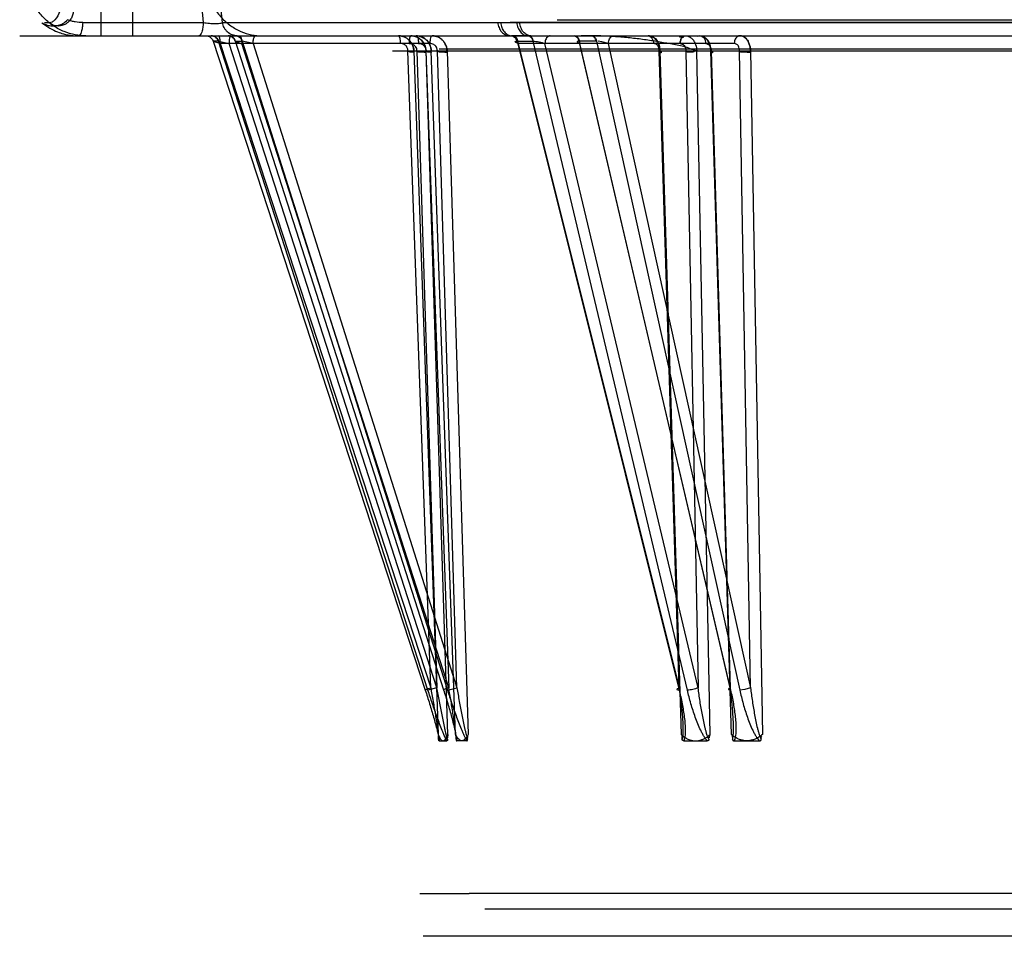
# Model space of a CAD drawing. Header units: millimetres. Extents: x 0 to 297, y 0 to 210.
# Tile 271 of 438: x 146.283 to 146.66, y 159.001 to 159.352. Entities that reach past the tile are written whole.
import ezdxf

# ---------------------------------------------------------------- set-up
doc = ezdxf.new("R2010")
doc.units = ezdxf.units.MM
doc.header["$LTSCALE"] = 16.335
doc.layers.add('INTFCLR_144815', color=7, linetype='CONTINUOUS')
doc.layers.add('INTFCLR_72935', color=7, linetype='CONTINUOUS')

msp = doc.modelspace()

# ---------------------------------------------------------------- linework, layer by layer
at = {"layer": 'INTFCLR_144815', "color": 9, "linetype": 'Continuous'}
for p, q in [((146.31375, 159.36977), (146.31376, 159.34598)), ((146.32609, 159.34598), (146.3261, 159.36977)), ((146.35172, 159.36398), (146.35305, 159.35104)), ((146.36043, 159.35104), (146.35909, 159.36398)), ((146.29406, 159.35097), (146.29218, 159.35098)), ((146.30687, 159.35104), (146.35305, 159.35104)), ((146.36043, 159.35104), (146.4669, 159.35104)), ((146.4669, 159.35104), (146.4731, 159.35104)), ((146.4731, 159.35104), (146.68332, 159.35104)), ((146.28273, 159.34598), (147.21082, 159.34598)), ((146.35955, 159.343), (146.35678, 159.34384)), ((146.35955, 159.343), (146.35678, 159.34384)), ((146.35684, 159.34393), (146.43805, 159.09539)), ((146.35886, 159.34393), (146.35684, 159.34393)), ((146.4391, 159.09539), (146.35886, 159.34393)), ((146.35888, 159.34393), (146.36291, 159.343)), ((146.35955, 159.343), (146.44015, 159.09631)), ((146.43983, 159.343), (146.35955, 159.343)), ((146.44255, 159.09631), (146.36291, 159.343)), ((146.4452, 159.09539), (146.36534, 159.34393)), ((146.36534, 159.34393), (146.36797, 159.34393)), ((146.44705, 159.09631), (146.36778, 159.343)), ((146.36797, 159.34393), (146.44656, 159.09539)), ((146.37215, 159.343), (146.36799, 159.34393)), ((146.37215, 159.343), (146.45016, 159.09631)), ((146.47117, 159.34598), (146.47108, 159.34598)), ((146.4773, 159.34598), (146.47117, 159.34598)), ((146.47316, 159.34393), (146.47321, 159.34393)), ((146.47321, 159.34393), (146.53528, 159.09539)), ((146.47321, 159.34393), (146.47933, 159.34393)), ((146.4737, 159.343), (146.53531, 159.09631)), ((146.55641, 159.343), (146.4737, 159.343)), ((146.4774, 159.34598), (146.4773, 159.34598)), ((146.47847, 159.34598), (146.4774, 159.34598)), ((146.53844, 159.09539), (146.47933, 159.34393)), ((146.47933, 159.34393), (146.47938, 159.34393)), ((146.54257, 159.09631), (146.4839, 159.343)), ((146.49703, 159.34393), (146.49698, 159.34393)), ((146.55512, 159.09539), (146.49703, 159.34393)), ((146.5036, 159.34393), (146.49703, 159.34393)), ((146.55487, 159.09631), (146.49721, 159.343)), ((146.5036, 159.34393), (146.55852, 159.09539)), ((146.50366, 159.34393), (146.5036, 159.34393)), ((146.50564, 159.34371), (146.50434, 159.34389)), ((146.50814, 159.343), (146.50564, 159.34371)), ((146.50814, 159.343), (146.56265, 159.09631)), ((146.42546, 159.34019), (146.73096, 159.34019)), ((146.44015, 159.09631), (146.43142, 159.34011)), ((146.43369, 159.34019), (146.44306, 159.07834)), ((146.43478, 159.34011), (146.44255, 159.09631)), ((146.43833, 159.34011), (146.44705, 159.09631)), ((146.4467, 159.07834), (146.43835, 159.34019)), ((146.4497, 159.07834), (146.44034, 159.34019)), ((146.45016, 159.09631), (146.44269, 159.34011)), ((147.06934, 159.34082), (146.44344, 159.34082)), ((146.44641, 159.34019), (146.45444, 159.07834)), ((146.53531, 159.09631), (146.52767, 159.34011)), ((146.52787, 159.34019), (146.53606, 159.07834)), ((146.53783, 159.34011), (146.54257, 159.09631)), ((146.54712, 159.07834), (146.54201, 159.34019)), ((146.55531, 159.07834), (146.54744, 159.34019)), ((146.54754, 159.34011), (146.55487, 159.09631)), ((146.56265, 159.09631), (146.55843, 159.34011)), ((146.56262, 159.34019), (146.56716, 159.07834)), ((146.44255, 159.09631), (146.4391, 159.09539)), ((146.44656, 159.09539), (146.45016, 159.09631)), ((146.56046, 159.09561), (146.55852, 159.09539)), ((146.56265, 159.09631), (146.56046, 159.09561)), ((147.09644, 159.01754), (146.45486, 159.01754)), ((146.46086, 159.01164), (147.09215, 159.01164))]:
    msp.add_line(p, q, dxfattribs=at)
at = {"layer": 'INTFCLR_144815', "color": 7, "linetype": 'Continuous'}
for p, q in [((146.43142, 159.34011), (146.43375, 159.34019)), ((146.43478, 159.34011), (146.43835, 159.34019)), ((146.43833, 159.34011), (146.44034, 159.34019)), ((146.43833, 159.34011), (146.44034, 159.34019)), ((146.44269, 159.34011), (146.44641, 159.34019)), ((146.52767, 159.34011), (146.52861, 159.34017)), ((146.52767, 159.34011), (146.52861, 159.34017)), ((146.53783, 159.34011), (146.54201, 159.34019)), ((146.54744, 159.34019), (146.54834, 159.34018)), ((146.55843, 159.34011), (146.56262, 159.34019))]:
    msp.add_line(p, q, dxfattribs=at)
at = {"layer": 'INTFCLR_144815', "color": 6, "linetype": 'Continuous'}
for p, q in [((146.44319, 159.07655), (146.44313, 159.07775)), ((146.44319, 159.07654), (146.44319, 159.07655)), ((146.44319, 159.07652), (146.44319, 159.07653)), ((146.44319, 159.0765), (146.44319, 159.07651)), ((146.44331, 159.07602), (146.4433, 159.07603)), ((146.4434, 159.07598), (146.44636, 159.07598)), ((146.44657, 159.07649), (146.44657, 159.07649)), ((146.44657, 159.07647), (146.44657, 159.07647)), ((146.44657, 159.07646), (146.44657, 159.07645)), ((146.44657, 159.07645), (146.44657, 159.07644)), ((146.44657, 159.07643), (146.44657, 159.07642)), ((146.44658, 159.07652), (146.44658, 159.07652)), ((146.4467, 159.07834), (146.4466, 159.07714)), ((146.4497, 159.07834), (146.44983, 159.07714)), ((146.44987, 159.07655), (146.44987, 159.07655)), ((146.44987, 159.07654), (146.44987, 159.07654)), ((146.44987, 159.07653), (146.44987, 159.07653)), ((146.44987, 159.07652), (146.44987, 159.07651)), ((146.44987, 159.07651), (146.44987, 159.0765)), ((146.44987, 159.07649), (146.44987, 159.07649)), ((146.44987, 159.07648), (146.44987, 159.07647)), ((146.44987, 159.07647), (146.44987, 159.07646)), ((146.44987, 159.07645), (146.44987, 159.07645)), ((146.454, 159.07598), (146.45014, 159.07598)), ((146.45427, 159.07655), (146.45435, 159.07775)), ((146.53709, 159.07598), (146.54609, 159.07598)), ((146.54673, 159.07651), (146.54672, 159.07651)), ((146.54673, 159.07652), (146.54673, 159.07652)), ((146.55641, 159.07598), (146.56605, 159.07598)), ((146.43601, 159.01754), (146.45486, 159.01754)), ((147.11218, 159.00111), (146.4373, 159.00111))]:
    msp.add_line(p, q, dxfattribs=at)
for points in [[(146.4433, 159.07603), (146.44329, 159.07604), (146.44329, 159.07605), (146.44328, 159.07607), (146.44327, 159.07608), (146.44327, 159.07609), (146.44326, 159.07611), (146.44325, 159.07612), (146.44325, 159.07613), (146.44324, 159.07615), (146.44324, 159.07616), (146.44323, 159.07618), (146.44323, 159.07619), (146.44323, 159.07621), (146.44322, 159.07623), (146.44322, 159.07624), (146.44322, 159.07626), (146.44321, 159.07627), (146.44321, 159.07629), (146.44321, 159.0763), (146.44321, 159.07632), (146.4432, 159.07634), (146.4432, 159.07635), (146.4432, 159.07637), (146.4432, 159.07638), (146.4432, 159.07639), (146.4432, 159.07641), (146.44319, 159.07642), (146.44319, 159.07644), (146.44319, 159.07645), (146.44319, 159.07646), (146.44319, 159.07647), (146.44319, 159.07649)], [(146.4434, 159.07598), (146.44339, 159.07598), (146.44338, 159.07598), (146.44337, 159.07598), (146.44336, 159.07599), (146.44335, 159.07599), (146.44334, 159.076), (146.44333, 159.07601), (146.44332, 159.07601), (146.44331, 159.07602)], [(146.44657, 159.07639), (146.44657, 159.07638), (146.44656, 159.07637), (146.44656, 159.07636), (146.44656, 159.07635), (146.44656, 159.07634), (146.44656, 159.07634), (146.44656, 159.07633), (146.44656, 159.07632), (146.44656, 159.0763), (146.44655, 159.07629), (146.44655, 159.07628), (146.44655, 159.07627), (146.44655, 159.07626), (146.44655, 159.07625), (146.44654, 159.07624), (146.44654, 159.07623), (146.44654, 159.07622), (146.44654, 159.07621), (146.44653, 159.0762), (146.44653, 159.07619), (146.44653, 159.07617), (146.44652, 159.07616), (146.44652, 159.07615), (146.44652, 159.07614), (146.44651, 159.07613), (146.44651, 159.07612), (146.4465, 159.07611), (146.4465, 159.0761), (146.44649, 159.07609), (146.44649, 159.07608), (146.44648, 159.07607), (146.44648, 159.07606), (146.44647, 159.07605), (146.44647, 159.07604), (146.44646, 159.07603), (146.44645, 159.07602), (146.44645, 159.07602), (146.44644, 159.07601), (146.44643, 159.076), (146.44643, 159.076), (146.44642, 159.07599), (146.44641, 159.07599), (146.4464, 159.07599), (146.44639, 159.07598), (146.44638, 159.07598), (146.44637, 159.07598), (146.44636, 159.07598)], [(146.44657, 159.07642), (146.44657, 159.07641), (146.44657, 159.0764)], [(146.44658, 159.07655), (146.44658, 159.07655), (146.44658, 159.07654), (146.44658, 159.07654), (146.44658, 159.07653)], [(146.44988, 159.07644), (146.44988, 159.07643), (146.44988, 159.07642), (146.44988, 159.07642), (146.44988, 159.07641), (146.44988, 159.0764), (146.44988, 159.07639), (146.44988, 159.07638), (146.44988, 159.07637), (146.44988, 159.07636), (146.44989, 159.07635), (146.44989, 159.07634), (146.44989, 159.07634), (146.44989, 159.07633), (146.44989, 159.07632), (146.4499, 159.0763), (146.4499, 159.07629), (146.4499, 159.07628), (146.4499, 159.07627), (146.4499, 159.07626), (146.44991, 159.07625), (146.44991, 159.07624), (146.44991, 159.07623), (146.44992, 159.07622), (146.44992, 159.07621), (146.44992, 159.0762), (146.44993, 159.07619), (146.44993, 159.07617), (146.44994, 159.07616), (146.44994, 159.07615), (146.44995, 159.07614), (146.44995, 159.07613), (146.44996, 159.07612), (146.44996, 159.07611), (146.44997, 159.0761), (146.44997, 159.07609), (146.44998, 159.07608), (146.44999, 159.07607), (146.44999, 159.07606), (146.45, 159.07605), (146.45001, 159.07604), (146.45002, 159.07603), (146.45003, 159.07602), (146.45004, 159.07602), (146.45004, 159.07601), (146.45005, 159.076), (146.45006, 159.076), (146.45007, 159.07599), (146.45008, 159.07599), (146.4501, 159.07599), (146.45011, 159.07598), (146.45012, 159.07598), (146.45013, 159.07598), (146.45014, 159.07598)], [(146.454, 159.07598), (146.45401, 159.07598), (146.45403, 159.07598), (146.45404, 159.07598), (146.45405, 159.07599), (146.45407, 159.07599), (146.45408, 159.076), (146.45409, 159.07601), (146.4541, 159.07601), (146.45411, 159.07602), (146.45412, 159.07603), (146.45413, 159.07604), (146.45414, 159.07605), (146.45415, 159.07607), (146.45416, 159.07608), (146.45417, 159.07609), (146.45418, 159.07611), (146.45419, 159.07612), (146.45419, 159.07613), (146.4542, 159.07615), (146.45421, 159.07616), (146.45421, 159.07618), (146.45422, 159.07619), (146.45422, 159.07621), (146.45423, 159.07623), (146.45423, 159.07624), (146.45424, 159.07626), (146.45424, 159.07627), (146.45424, 159.07629), (146.45425, 159.0763), (146.45425, 159.07632), (146.45425, 159.07634), (146.45425, 159.07635), (146.45426, 159.07637), (146.45426, 159.07638), (146.45426, 159.07639), (146.45426, 159.07641), (146.45426, 159.07642), (146.45427, 159.07644), (146.45427, 159.07645), (146.45427, 159.07646), (146.45427, 159.07647)], [(146.45427, 159.07649), (146.45427, 159.0765), (146.45427, 159.07651), (146.45427, 159.07652), (146.45427, 159.07653), (146.45427, 159.07654), (146.45427, 159.07655)], [(146.53709, 159.07598), (146.53706, 159.07598), (146.53703, 159.07598), (146.53699, 159.07598), (146.53696, 159.07599), (146.53693, 159.07599), (146.53691, 159.076), (146.53688, 159.07601), (146.53685, 159.07601), (146.53683, 159.07602), (146.5368, 159.07603), (146.53678, 159.07604), (146.53676, 159.07605), (146.53673, 159.07607), (146.53671, 159.07608), (146.53669, 159.07609), (146.53668, 159.07611), (146.53666, 159.07612), (146.53664, 159.07613), (146.53663, 159.07615), (146.53661, 159.07616), (146.5366, 159.07618), (146.53658, 159.07619), (146.53657, 159.07621), (146.53656, 159.07623), (146.53655, 159.07624), (146.53654, 159.07626), (146.53653, 159.07627), (146.53652, 159.07629), (146.53652, 159.0763), (146.53651, 159.07632), (146.5365, 159.07634), (146.5365, 159.07635), (146.53649, 159.07637), (146.53649, 159.07638), (146.53648, 159.07639), (146.53648, 159.07641), (146.53647, 159.07642), (146.53647, 159.07644), (146.53647, 159.07645), (146.53646, 159.07646), (146.53646, 159.07647), (146.53646, 159.07649), (146.53646, 159.0765), (146.53646, 159.07651), (146.53645, 159.07652), (146.53645, 159.07653), (146.53645, 159.07654), (146.53645, 159.07655)], [(146.54672, 159.0765), (146.54672, 159.07649), (146.54672, 159.07649), (146.54672, 159.07648), (146.54672, 159.07647), (146.54672, 159.07647), (146.54672, 159.07646), (146.54671, 159.07645), (146.54671, 159.07645), (146.54671, 159.07644), (146.54671, 159.07643), (146.54671, 159.07642), (146.54671, 159.07642), (146.5467, 159.07641), (146.5467, 159.0764), (146.5467, 159.07639), (146.5467, 159.07638), (146.54669, 159.07637), (146.54669, 159.07636), (146.54669, 159.07635), (146.54668, 159.07634), (146.54668, 159.07634), (146.54667, 159.07633), (146.54667, 159.07632), (146.54667, 159.0763), (146.54666, 159.07629), (146.54665, 159.07628), (146.54665, 159.07627), (146.54664, 159.07626), (146.54664, 159.07625), (146.54663, 159.07624), (146.54662, 159.07623), (146.54661, 159.07622), (146.54661, 159.07621), (146.5466, 159.0762), (146.54659, 159.07619), (146.54658, 159.07617), (146.54657, 159.07616), (146.54656, 159.07615), (146.54655, 159.07614), (146.54653, 159.07613), (146.54652, 159.07612), (146.54651, 159.07611), (146.54649, 159.0761), (146.54648, 159.07609), (146.54647, 159.07608), (146.54645, 159.07607), (146.54643, 159.07606), (146.54642, 159.07605), (146.5464, 159.07604), (146.54638, 159.07603), (146.54636, 159.07602), (146.54634, 159.07602), (146.54632, 159.07601), (146.5463, 159.076), (146.54627, 159.076), (146.54625, 159.07599), (146.54622, 159.07599), (146.5462, 159.07599), (146.54617, 159.07598), (146.54615, 159.07598), (146.54612, 159.07598), (146.54609, 159.07598)], [(146.54673, 159.07655), (146.54673, 159.07655), (146.54673, 159.07654), (146.54673, 159.07654), (146.54673, 159.07653)], [(146.55572, 159.07655), (146.55572, 159.07655), (146.55572, 159.07654), (146.55572, 159.07654), (146.55572, 159.07653), (146.55572, 159.07653)], [(146.55572, 159.07652), (146.55573, 159.07651), (146.55573, 159.07651), (146.55573, 159.0765), (146.55573, 159.07649), (146.55573, 159.07649), (146.55573, 159.07648), (146.55573, 159.07647), (146.55573, 159.07647), (146.55574, 159.07646), (146.55574, 159.07645), (146.55574, 159.07645), (146.55574, 159.07644), (146.55574, 159.07643), (146.55574, 159.07642), (146.55575, 159.07642), (146.55575, 159.07641), (146.55575, 159.0764), (146.55575, 159.07639), (146.55576, 159.07638), (146.55576, 159.07637), (146.55576, 159.07636), (146.55577, 159.07635), (146.55577, 159.07634), (146.55578, 159.07634), (146.55578, 159.07633), (146.55579, 159.07632), (146.55579, 159.0763), (146.5558, 159.07629), (146.5558, 159.07628), (146.55581, 159.07627), (146.55581, 159.07626), (146.55582, 159.07625), (146.55583, 159.07624), (146.55584, 159.07623), (146.55584, 159.07622), (146.55585, 159.07621), (146.55586, 159.0762), (146.55587, 159.07619), (146.55588, 159.07617), (146.55589, 159.07616), (146.55591, 159.07615), (146.55592, 159.07614), (146.55593, 159.07613), (146.55594, 159.07612), (146.55596, 159.07611), (146.55597, 159.0761), (146.55599, 159.07609), (146.556, 159.07608), (146.55602, 159.07607), (146.55604, 159.07606), (146.55606, 159.07605), (146.55608, 159.07604), (146.5561, 159.07603), (146.55612, 159.07602), (146.55614, 159.07602), (146.55616, 159.07601), (146.55619, 159.076), (146.55621, 159.076), (146.55624, 159.07599), (146.55626, 159.07599), (146.55629, 159.07599), (146.55632, 159.07598), (146.55635, 159.07598), (146.55638, 159.07598), (146.55641, 159.07598)], [(146.56605, 159.07598), (146.56609, 159.07598), (146.56613, 159.07598), (146.56616, 159.07598), (146.56619, 159.07599), (146.56623, 159.07599), (146.56626, 159.076), (146.56629, 159.07601), (146.56631, 159.07601), (146.56634, 159.07602), (146.56637, 159.07603), (146.56639, 159.07604), (146.56642, 159.07605), (146.56644, 159.07607), (146.56646, 159.07608), (146.56648, 159.07609), (146.5665, 159.07611), (146.56652, 159.07612), (146.56654, 159.07613), (146.56656, 159.07615), (146.56657, 159.07616), (146.56659, 159.07618), (146.5666, 159.07619), (146.56661, 159.07621), (146.56663, 159.07623), (146.56664, 159.07624), (146.56665, 159.07626), (146.56666, 159.07627), (146.56667, 159.07629), (146.56667, 159.0763), (146.56668, 159.07632), (146.56669, 159.07634), (146.56669, 159.07635), (146.5667, 159.07637), (146.56671, 159.07638), (146.56671, 159.07639), (146.56671, 159.07641), (146.56672, 159.07642), (146.56672, 159.07644), (146.56673, 159.07645), (146.56673, 159.07646), (146.56673, 159.07647), (146.56673, 159.07649), (146.56674, 159.0765), (146.56674, 159.07651), (146.56674, 159.07652), (146.56674, 159.07653), (146.56674, 159.07654), (146.56674, 159.07655)]]:
    msp.add_lwpolyline(points, dxfattribs=at)
at = {"layer": 'INTFCLR_144815', "color": 9, "linetype": 'Continuous'}
for points, knots in [([(146.30804, 159.34598), (146.30668, 159.34598), (146.30386, 159.34624), (146.29969, 159.34747), (146.29568, 159.34959), (146.29207, 159.35255), (146.28911, 159.3562), (146.28692, 159.36031), (146.28558, 159.36461), (146.28521, 159.36753), (146.28516, 159.36896)], [0, 0, 0, 0, 0.114344, 0.23554, 0.362271, 0.49263, 0.624216, 0.754317, 0.880321, 1, 1, 1, 1]), ([(146.35354, 159.36977), (146.35355, 159.36832), (146.35383, 159.36533), (146.35502, 159.3609), (146.35706, 159.35665), (146.3599, 159.35285), (146.3634, 159.34975), (146.36732, 159.34754), (146.3714, 159.34625), (146.37416, 159.34598), (146.3755, 159.34598)], [0, 0, 0, 0, 0.121672, 0.249805, 0.381689, 0.514205, 0.644343, 0.769663, 0.888518, 1, 1, 1, 1]), ([(146.30029, 159.36887), (146.30027, 159.36756), (146.30017, 159.36561), (146.29989, 159.36309), (146.29963, 159.36131), (146.29932, 159.35965), (146.29886, 159.35769), (146.29804, 159.35507), (146.29689, 159.35258), (146.29525, 159.35118), (146.29443, 159.35097), (146.29406, 159.35097)], [0, 0, 0, 0, 0.196774, 0.291358, 0.381407, 0.465914, 0.545057, 0.682837, 0.878549, 0.944434, 1, 1, 1, 1]), ([(146.30328, 159.35572), (146.30328, 159.35524), (146.30316, 159.35422), (146.3026, 159.35272), (146.30157, 159.35132), (146.30013, 159.35025), (146.29844, 159.3497), (146.29675, 159.3497), (146.29526, 159.35015), (146.29442, 159.35068), (146.29406, 159.35097)], [0, 0, 0, 0, 0.110906, 0.234977, 0.368794, 0.506982, 0.643548, 0.773351, 0.892823, 1, 1, 1, 1]), ([(146.29127, 159.35099), (146.29173, 159.35061), (146.29271, 159.34986), (146.29468, 159.3486), (146.29695, 159.34751), (146.29934, 159.34673), (146.30196, 159.34615), (146.30387, 159.34598), (146.30514, 159.34598)], [0, 0, 0, 0, 0.119628, 0.245747, 0.464555, 0.620567, 0.746983, 1, 1, 1, 1]), ([(146.30687, 159.35104), (146.30592, 159.35104), (146.3045, 159.35116), (146.30253, 159.3516), (146.30153, 159.35193), (146.30098, 159.35215)], [0, 0, 0, 0, 0.472987, 0.70899, 1, 1, 1, 1]), ([(146.30687, 159.35104), (146.30684, 159.35039), (146.30672, 159.34913), (146.30636, 159.3475), (146.30575, 159.34598), (146.30514, 159.34598)], [0, 0, 0, 0, 0.352314, 0.667373, 1, 1, 1, 1]), ([(146.35305, 159.35104), (146.35302, 159.35039), (146.3529, 159.34913), (146.35254, 159.3475), (146.35193, 159.34598), (146.35132, 159.34598)], [0, 0, 0, 0, 0.352315, 0.667376, 1, 1, 1, 1]), ([(146.35305, 159.35104), (146.35343, 159.35098), (146.3542, 159.35088), (146.35536, 159.35076), (146.35648, 159.35069), (146.35781, 159.35066), (146.35912, 159.35072), (146.3601, 159.35087), (146.36043, 159.35104)], [0, 0, 0, 0, 0.15636, 0.313851, 0.467736, 0.611458, 0.85059, 1, 1, 1, 1]), ([(146.36607, 159.34598), (146.36542, 159.34598), (146.36406, 159.34622), (146.36257, 159.34714), (146.3616, 159.34818), (146.36085, 159.34936), (146.36053, 159.35037), (146.36043, 159.35104)], [0, 0, 0, 0, 0.236821, 0.492094, 0.623023, 0.75289, 1, 1, 1, 1]), ([(146.46584, 159.35104), (146.46591, 159.35038), (146.46623, 159.34908), (146.4672, 159.3474), (146.4686, 159.34625), (146.46971, 159.34598), (146.47022, 159.34598)], [0, 0, 0, 0, 0.274485, 0.545921, 0.789531, 1, 1, 1, 1]), ([(146.4669, 159.35104), (146.46698, 159.35039), (146.46729, 159.34911), (146.46823, 159.34744), (146.46959, 159.34629), (146.47067, 159.34599), (146.47117, 159.34598)], [0, 0, 0, 0, 0.274525, 0.545792, 0.789512, 1, 1, 1, 1]), ([(146.4731, 159.35104), (146.47317, 159.35039), (146.47348, 159.34911), (146.4744, 159.34745), (146.47573, 159.34629), (146.47681, 159.34599), (146.4773, 159.34598)], [0, 0, 0, 0, 0.276278, 0.548344, 0.791333, 1, 1, 1, 1]), ([(146.47847, 159.34598), (146.47798, 159.34598), (146.47688, 159.34625), (146.47552, 159.3474), (146.47457, 159.34908), (146.47427, 159.35038), (146.47419, 159.35104)], [0, 0, 0, 0, 0.207998, 0.450597, 0.723126, 1, 1, 1, 1]), ([(146.35404, 159.34598), (146.35434, 159.34598), (146.35554, 159.34581), (146.35655, 159.34478), (146.35683, 159.34393)], [0, 0, 0, 0, 0.247797, 1, 1, 1, 1]), ([(146.35886, 159.34393), (146.35868, 159.34451), (146.35793, 159.34557), (146.35669, 159.34598), (146.35609, 159.34598)], [0, 0, 0, 0, 0.503624, 1, 1, 1, 1]), ([(146.35613, 159.34598), (146.35672, 159.34598), (146.35796, 159.34557), (146.3587, 159.34451), (146.35888, 159.34393)], [0, 0, 0, 0, 0.495475, 1, 1, 1, 1]), ([(146.35955, 159.343), (146.35954, 159.34337), (146.3595, 159.34424), (146.35938, 159.34513), (146.35907, 159.34598), (146.35887, 159.34598)], [0, 0, 0, 0, 0.35171, 0.80538, 1, 1, 1, 1]), ([(146.36258, 159.34598), (146.36318, 159.34598), (146.36441, 159.34557), (146.36514, 159.3445), (146.36532, 159.34393)], [0, 0, 0, 0, 0.494815, 1, 1, 1, 1]), ([(146.36534, 159.34393), (146.36516, 159.34451), (146.36444, 159.34557), (146.36321, 159.34598), (146.36262, 159.34598)], [0, 0, 0, 0, 0.505343, 1, 1, 1, 1]), ([(146.36358, 159.34598), (146.36348, 159.34598), (146.36323, 159.34565), (146.363, 159.34468), (146.36291, 159.34371), (146.36291, 159.343)], [0, 0, 0, 0, 0.103117, 0.326022, 1, 1, 1, 1]), ([(146.36532, 159.34393), (146.36529, 159.34393), (146.3652, 159.34393), (146.36531, 159.34381), (146.36546, 159.34377), (146.36575, 159.34364), (146.36614, 159.34351), (146.36682, 159.34328), (146.36738, 159.34312), (146.36778, 159.343)], [0, 0, 0, 0, 0.033052, 0.055554, 0.120786, 0.229163, 0.377368, 0.559793, 1, 1, 1, 1]), ([(146.36532, 159.34393), (146.36529, 159.34393), (146.3652, 159.34393), (146.36531, 159.34381), (146.36546, 159.34377), (146.36575, 159.34364), (146.36614, 159.34351), (146.36682, 159.34328), (146.36738, 159.34312), (146.36778, 159.343)], [0, 0, 0, 0, 0.033052, 0.055554, 0.120786, 0.229163, 0.377368, 0.559793, 1, 1, 1, 1]), ([(146.36525, 159.34598), (146.36584, 159.34598), (146.36706, 159.34556), (146.36779, 159.3445), (146.36797, 159.34393)], [0, 0, 0, 0, 0.493736, 1, 1, 1, 1]), ([(146.3669, 159.34598), (146.36726, 159.34598), (146.36772, 159.3446), (146.36778, 159.34371), (146.36778, 159.343)], [0, 0, 0, 0, 0.334641, 1, 1, 1, 1]), ([(146.37215, 159.343), (146.37215, 159.34337), (146.37221, 159.34423), (146.37236, 159.3452), (146.3728, 159.34598), (146.37303, 159.34598)], [0, 0, 0, 0, 0.342177, 0.788271, 1, 1, 1, 1]), ([(146.42782, 159.34598), (146.42797, 159.34598), (146.42827, 159.34541), (146.42842, 159.34448), (146.4285, 159.34355), (146.4285, 159.343)], [0, 0, 0, 0, 0.144714, 0.478207, 1, 1, 1, 1]), ([(146.43142, 159.34011), (146.43143, 159.34025), (146.4314, 159.34079), (146.43111, 159.34177), (146.43008, 159.3428), (146.42904, 159.34304), (146.4285, 159.343)], [0, 0, 0, 0, 0.089392, 0.35411, 0.645868, 1, 1, 1, 1]), ([(146.43253, 159.34598), (146.43238, 159.34598), (146.43209, 159.34541), (146.43193, 159.34448), (146.43186, 159.34355), (146.43186, 159.343)], [0, 0, 0, 0, 0.144714, 0.478207, 1, 1, 1, 1]), ([(146.43186, 159.343), (146.43204, 159.34302), (146.4326, 159.343), (146.43348, 159.34269), (146.4345, 159.34178), (146.43482, 159.34073), (146.43478, 159.34011)], [0, 0, 0, 0, 0.120951, 0.357986, 0.592109, 1, 1, 1, 1]), ([(146.43458, 159.34598), (146.43475, 159.34598), (146.43514, 159.34547), (146.43536, 159.34447), (146.43545, 159.34355), (146.43545, 159.343)], [0, 0, 0, 0, 0.161533, 0.492149, 1, 1, 1, 1]), ([(146.43545, 159.343), (146.43564, 159.34302), (146.43618, 159.343), (146.43705, 159.34269), (146.43806, 159.34177), (146.43837, 159.34073), (146.43833, 159.34011)], [0, 0, 0, 0, 0.119661, 0.354934, 0.589019, 1, 1, 1, 1]), ([(146.4407, 159.34598), (146.44053, 159.34598), (146.44014, 159.34547), (146.43992, 159.34447), (146.43983, 159.34355), (146.43983, 159.343)], [0, 0, 0, 0, 0.161533, 0.492149, 1, 1, 1, 1]), ([(146.44269, 159.34011), (146.44269, 159.34025), (146.44267, 159.34079), (146.44239, 159.34177), (146.44138, 159.3428), (146.44036, 159.34304), (146.43983, 159.343)], [0, 0, 0, 0, 0.090346, 0.357132, 0.64867, 1, 1, 1, 1]), ([(146.47108, 159.34598), (146.47129, 159.34597), (146.4723, 159.34574), (146.47296, 159.34471), (146.47316, 159.34393)], [0, 0, 0, 0, 0.209707, 1, 1, 1, 1]), ([(146.47321, 159.34393), (146.47314, 159.3442), (146.47282, 159.34513), (146.47189, 159.34596), (146.47117, 159.34598)], [0, 0, 0, 0, 0.283607, 1, 1, 1, 1]), ([(146.4737, 159.343), (146.4737, 159.34337), (146.47358, 159.34427), (146.47299, 159.34551), (146.47206, 159.34598), (146.47166, 159.34598)], [0, 0, 0, 0, 0.28245, 0.690072, 1, 1, 1, 1]), ([(146.4737, 159.343), (146.47343, 159.34311), (146.47306, 159.34325), (146.47267, 159.3435), (146.47251, 159.34362), (146.47247, 159.34379), (146.47274, 159.34394), (146.47297, 159.34393), (146.47316, 159.34393)], [0, 0, 0, 0, 0.403644, 0.539604, 0.628649, 0.681321, 0.743491, 1, 1, 1, 1]), ([(146.4773, 159.34598), (146.47776, 159.34596), (146.47876, 159.34544), (146.4792, 159.34446), (146.47933, 159.34393)], [0, 0, 0, 0, 0.455555, 1, 1, 1, 1]), ([(146.4774, 159.34598), (146.47785, 159.34596), (146.47883, 159.34543), (146.47926, 159.34446), (146.47938, 159.34393)], [0, 0, 0, 0, 0.451821, 1, 1, 1, 1]), ([(146.47938, 159.34393), (146.48011, 159.34393), (146.48126, 159.34374), (146.48276, 159.34338), (146.48354, 159.34314), (146.4839, 159.343)], [0, 0, 0, 0, 0.472796, 0.748988, 1, 1, 1, 1]), ([(146.48594, 159.34598), (146.48554, 159.34598), (146.48461, 159.34551), (146.48402, 159.34427), (146.4839, 159.34337), (146.4839, 159.343)], [0, 0, 0, 0, 0.309928, 0.71755, 1, 1, 1, 1]), ([(146.49499, 159.34598), (146.49544, 159.34598), (146.49644, 159.34544), (146.49685, 159.34447), (146.49698, 159.34393)], [0, 0, 0, 0, 0.447589, 1, 1, 1, 1]), ([(146.49502, 159.34598), (146.4953, 159.34598), (146.49662, 159.34561), (146.49721, 159.34404), (146.49721, 159.343)], [0, 0, 0, 0, 0.211525, 1, 1, 1, 1]), ([(146.49703, 159.34393), (146.49697, 159.34421), (146.49669, 159.34512), (146.49578, 159.34598), (146.49509, 159.34598)], [0, 0, 0, 0, 0.292825, 1, 1, 1, 1]), ([(146.49698, 159.34393), (146.49677, 159.34393), (146.49646, 159.34399), (146.49606, 159.34361), (146.49666, 159.34325), (146.49696, 159.34311), (146.49721, 159.343)], [0, 0, 0, 0, 0.295202, 0.419571, 0.618378, 1, 1, 1, 1]), ([(146.5036, 159.34393), (146.50354, 159.34421), (146.50325, 159.34512), (146.50235, 159.34598), (146.50166, 159.34598)], [0, 0, 0, 0, 0.292825, 1, 1, 1, 1]), ([(146.50177, 159.34598), (146.50198, 159.34598), (146.50296, 159.34573), (146.50349, 159.34468), (146.50366, 159.34393)], [0, 0, 0, 0, 0.209539, 1, 1, 1, 1]), ([(146.50814, 159.343), (146.50815, 159.34337), (146.50828, 159.34428), (146.50893, 159.34553), (146.50991, 159.34598), (146.51034, 159.34598)], [0, 0, 0, 0, 0.275496, 0.679631, 1, 1, 1, 1]), ([(146.52341, 159.34598), (146.52397, 159.34598), (146.52519, 159.34507), (146.52545, 159.34373), (146.52546, 159.343)], [0, 0, 0, 0, 0.434497, 1, 1, 1, 1]), ([(146.52767, 159.34011), (146.52767, 159.34025), (146.52765, 159.34078), (146.52744, 159.34174), (146.52669, 159.34277), (146.52584, 159.34304), (146.52546, 159.343)], [0, 0, 0, 0, 0.10164, 0.396745, 0.717052, 1, 1, 1, 1]), ([(146.53565, 159.343), (146.53621, 159.34305), (146.53757, 159.34232), (146.53787, 159.34087), (146.53783, 159.34011)], [0, 0, 0, 0, 0.420973, 1, 1, 1, 1]), ([(146.54328, 159.34598), (146.54387, 159.34598), (146.54516, 159.34512), (146.54547, 159.34374), (146.54547, 159.343)], [0, 0, 0, 0, 0.445942, 1, 1, 1, 1]), ([(146.54547, 159.343), (146.546, 159.34305), (146.54731, 159.34227), (146.54757, 159.34087), (146.54754, 159.34011)], [0, 0, 0, 0, 0.408847, 1, 1, 1, 1]), ([(146.5586, 159.34598), (146.55801, 159.34598), (146.55672, 159.34512), (146.55641, 159.34374), (146.55641, 159.343)], [0, 0, 0, 0, 0.445942, 1, 1, 1, 1]), ([(146.55843, 159.34011), (146.55844, 159.34025), (146.55842, 159.34078), (146.55824, 159.34172), (146.55758, 159.34276), (146.55676, 159.34304), (146.55641, 159.343)], [0, 0, 0, 0, 0.104791, 0.407245, 0.727296, 1, 1, 1, 1]), ([(146.43805, 159.09539), (146.43791, 159.09539), (146.43873, 159.09585), (146.43914, 159.09593), (146.43983, 159.0962), (146.44015, 159.09631)], [0, 0, 0, 0, 0.185013, 0.553062, 1, 1, 1, 1]), ([(146.43805, 159.09539), (146.43862, 159.09366), (146.43944, 159.09107), (146.44049, 159.08762), (146.44124, 159.08506), (146.44195, 159.08252), (146.4425, 159.08044), (146.44289, 159.0788), (146.44318, 159.07746), (146.44336, 159.07652), (146.4434, 159.07598)], [0, 0, 0, 0, 0.270375, 0.404603, 0.537307, 0.668039, 0.796111, 0.858693, 0.918737, 1, 1, 1, 1]), ([(146.44636, 159.07598), (146.44585, 159.07687), (146.44528, 159.07823), (146.44437, 159.08041), (146.44357, 159.0825), (146.44231, 159.0859), (146.4408, 159.0902), (146.43966, 159.09366), (146.4391, 159.09539)], [0, 0, 0, 0, 0.148676, 0.212372, 0.341856, 0.473191, 0.736522, 1, 1, 1, 1]), ([(146.44015, 159.09631), (146.44047, 159.09458), (146.44093, 159.09197), (146.44151, 159.0885), (146.44193, 159.08593), (146.44234, 159.08338), (146.44265, 159.08129), (146.44287, 159.07964), (146.44305, 159.07821), (146.44317, 159.07718), (146.44319, 159.07655)], [0, 0, 0, 0, 0.264974, 0.396856, 0.527497, 0.656487, 0.783244, 0.84538, 0.905174, 1, 1, 1, 1]), ([(146.44658, 159.07655), (146.44624, 159.07755), (146.44593, 159.079), (146.44542, 159.08127), (146.44499, 159.08337), (146.4443, 159.08679), (146.44348, 159.09111), (146.44285, 159.09457), (146.44255, 159.09631)], [0, 0, 0, 0, 0.156893, 0.219136, 0.346386, 0.476085, 0.737365, 1, 1, 1, 1]), ([(146.44705, 159.09631), (146.44673, 159.0962), (146.44624, 159.09603), (146.44557, 159.09574), (146.44528, 159.09562), (146.445, 159.0954), (146.44516, 159.09539), (146.4452, 159.09539)], [0, 0, 0, 0, 0.430359, 0.70031, 0.875744, 0.94082, 1, 1, 1, 1]), ([(146.44705, 159.09631), (146.44673, 159.0962), (146.44624, 159.09603), (146.44557, 159.09574), (146.44528, 159.09562), (146.445, 159.0954), (146.44516, 159.09539), (146.4452, 159.09539)], [0, 0, 0, 0, 0.430359, 0.70031, 0.875744, 0.94082, 1, 1, 1, 1]), ([(146.45014, 159.07598), (146.45015, 159.07692), (146.44988, 159.07826), (146.44944, 159.08042), (146.44894, 159.08252), (146.44806, 159.08593), (146.44682, 159.09023), (146.44576, 159.09367), (146.4452, 159.09539)], [0, 0, 0, 0, 0.140359, 0.202543, 0.33066, 0.462205, 0.729285, 1, 1, 1, 1]), ([(146.44656, 159.09539), (146.44711, 159.09365), (146.44796, 159.09106), (146.44915, 159.08761), (146.45008, 159.08505), (146.45103, 159.08251), (146.45187, 159.08042), (146.45257, 159.07879), (146.45319, 159.07743), (146.45367, 159.07649), (146.454, 159.07598)], [0, 0, 0, 0, 0.262511, 0.394086, 0.525157, 0.655496, 0.784895, 0.849087, 0.911676, 1, 1, 1, 1]), ([(146.44987, 159.07655), (146.4499, 159.07758), (146.4497, 159.07901), (146.44944, 159.08127), (146.44915, 159.08338), (146.44865, 159.0868), (146.44795, 159.09112), (146.44736, 159.09458), (146.44705, 159.09631)], [0, 0, 0, 0, 0.153971, 0.215808, 0.342736, 0.472574, 0.735103, 1, 1, 1, 1]), ([(146.45016, 159.09631), (146.45046, 159.09457), (146.45093, 159.09196), (146.45157, 159.0885), (146.45208, 159.08592), (146.45259, 159.08338), (146.45304, 159.08128), (146.45342, 159.07964), (146.45378, 159.0782), (146.45404, 159.07716), (146.45427, 159.07655)], [0, 0, 0, 0, 0.262498, 0.393514, 0.523585, 0.652368, 0.779419, 0.841981, 0.902478, 1, 1, 1, 1]), ([(146.53528, 159.09539), (146.53507, 159.09539), (146.53478, 159.09534), (146.53431, 159.09567), (146.53481, 159.09608), (146.5351, 159.09622), (146.53531, 159.09631)], [0, 0, 0, 0, 0.299788, 0.450758, 0.649196, 1, 1, 1, 1]), ([(146.53528, 159.09539), (146.5357, 159.09367), (146.53629, 159.09108), (146.53691, 159.08762), (146.53729, 159.08506), (146.53756, 159.08252), (146.53767, 159.08043), (146.53765, 159.07879), (146.53754, 159.07744), (146.53735, 159.07648), (146.53709, 159.07598)], [0, 0, 0, 0, 0.270229, 0.403809, 0.535572, 0.665172, 0.792199, 0.854529, 0.914853, 1, 1, 1, 1]), ([(146.53531, 159.09631), (146.53555, 159.09458), (146.53589, 159.09197), (146.53625, 159.0885), (146.53648, 159.08593), (146.53666, 159.08338), (146.53675, 159.08129), (146.53676, 159.07964), (146.53672, 159.07821), (146.53666, 159.07715), (146.53645, 159.07655)], [0, 0, 0, 0, 0.26495, 0.396654, 0.527025, 0.655677, 0.782085, 0.844097, 0.903884, 1, 1, 1, 1]), ([(146.54257, 159.09631), (146.54191, 159.09601), (146.54054, 159.09562), (146.53913, 159.09538), (146.53844, 159.09539)], [0, 0, 0, 0, 0.511954, 1, 1, 1, 1]), ([(146.54609, 159.07598), (146.54561, 159.07646), (146.54496, 159.07739), (146.54417, 159.07877), (146.54335, 159.0804), (146.54244, 159.08249), (146.54115, 159.08588), (146.53977, 159.09017), (146.53886, 159.09365), (146.53844, 159.09539)], [0, 0, 0, 0, 0.096185, 0.161145, 0.226346, 0.356531, 0.486721, 0.744586, 1, 1, 1, 1]), ([(146.54673, 159.07655), (146.54616, 159.07748), (146.54578, 159.07898), (146.54516, 159.08126), (146.54469, 159.08337), (146.54401, 159.08678), (146.54328, 159.0911), (146.54279, 159.09457), (146.54257, 159.09631)], [0, 0, 0, 0, 0.161363, 0.223969, 0.351273, 0.480498, 0.739935, 1, 1, 1, 1]), ([(146.55487, 159.09631), (146.55457, 159.09617), (146.55361, 159.09551), (146.55478, 159.09539), (146.55512, 159.09539)], [0, 0, 0, 0, 0.492403, 1, 1, 1, 1]), ([(146.55572, 159.07655), (146.55589, 159.077), (146.55603, 159.07804), (146.55611, 159.07947), (146.55613, 159.08127), (146.55607, 159.08338), (146.55588, 159.0868), (146.5555, 159.09112), (146.5551, 159.09458), (146.55487, 159.09631)], [0, 0, 0, 0, 0.072244, 0.156026, 0.217794, 0.34438, 0.473802, 0.735571, 1, 1, 1, 1]), ([(146.55641, 159.07598), (146.55689, 159.07681), (146.55706, 159.07823), (146.55719, 159.08041), (146.55714, 159.08252), (146.55686, 159.08593), (146.55623, 159.09024), (146.55552, 159.09367), (146.55512, 159.09539)], [0, 0, 0, 0, 0.146106, 0.208342, 0.335633, 0.465955, 0.730671, 1, 1, 1, 1]), ([(146.55852, 159.09539), (146.5589, 159.09365), (146.55955, 159.09104), (146.56056, 159.0876), (146.56141, 159.08503), (146.56236, 159.08249), (146.56327, 159.08041), (146.56409, 159.07877), (146.56489, 159.07739), (146.56556, 159.07645), (146.56605, 159.07598)], [0, 0, 0, 0, 0.254959, 0.38353, 0.512349, 0.641507, 0.771451, 0.837031, 0.9023, 1, 1, 1, 1]), ([(146.56265, 159.09631), (146.56286, 159.09457), (146.5632, 159.09196), (146.56374, 159.0885), (146.56419, 159.08592), (146.56468, 159.08337), (146.56515, 159.08128), (146.56558, 159.07964), (146.56602, 159.07818), (146.56637, 159.07713), (146.56674, 159.07655)], [0, 0, 0, 0, 0.260049, 0.390052, 0.519318, 0.647595, 0.774625, 0.837498, 0.898687, 1, 1, 1, 1])]:
    msp.add_open_spline(points, degree=3, knots=knots, dxfattribs=at)
at = {"layer": 'INTFCLR_144815', "color": 6, "linetype": 'Continuous'}
msp.add_open_spline([(146.29127, 159.35099), (146.29172, 159.35067), (146.29282, 159.35017), (146.29434, 159.34979), (146.296, 159.34969), (146.29761, 159.3499), (146.29948, 159.35065), (146.30053, 159.35155), (146.30098, 159.35215)], degree=3, knots=[0, 0, 0, 0, 0.156477, 0.336012, 0.437682, 0.622874, 0.788495, 1, 1, 1, 1], dxfattribs=at)
at = {"layer": 'INTFCLR_144815', "color": 7, "linetype": 'Continuous'}
for points, knots in [([(146.43369, 159.34019), (146.43367, 159.34071), (146.4335, 159.34174), (146.43286, 159.34318), (146.43189, 159.34439), (146.43068, 159.34529), (146.4293, 159.34585), (146.42832, 159.34598), (146.42782, 159.34598)], [0, 0, 0, 0, 0.171296, 0.342718, 0.513883, 0.676199, 0.83582, 1, 1, 1, 1]), ([(146.42782, 159.34598), (146.4282, 159.34598), (146.42895, 159.3459), (146.43003, 159.34558), (146.43104, 159.34504), (146.43192, 159.34432), (146.43266, 159.34344), (146.43348, 159.34194), (146.43379, 159.34056), (146.43373, 159.33961)], [0, 0, 0, 0, 0.116193, 0.232905, 0.34943, 0.467119, 0.584636, 0.703255, 1, 1, 1, 1]), ([(146.4384, 159.33961), (146.43842, 159.3399), (146.43834, 159.34067), (146.43813, 159.34181), (146.43756, 159.34313), (146.43675, 159.3442), (146.43573, 159.34504), (146.43473, 159.34558), (146.43365, 159.3459), (146.43291, 159.34598), (146.43253, 159.34598)], [0, 0, 0, 0, 0.089438, 0.239712, 0.357991, 0.534458, 0.651869, 0.76801, 0.884267, 1, 1, 1, 1]), ([(146.43253, 159.34598), (146.43308, 159.34598), (146.43418, 159.34582), (146.43569, 159.34512), (146.43695, 159.34401), (146.438, 159.34238), (146.43833, 159.34101), (146.43835, 159.34019)], [0, 0, 0, 0, 0.179584, 0.364082, 0.54709, 0.727009, 1, 1, 1, 1]), ([(146.43458, 159.34598), (146.43511, 159.34598), (146.4362, 159.34582), (146.43771, 159.34511), (146.43895, 159.34401), (146.43999, 159.34238), (146.44031, 159.34101), (146.44034, 159.34019)], [0, 0, 0, 0, 0.178434, 0.362172, 0.545387, 0.725739, 1, 1, 1, 1]), ([(146.44039, 159.33961), (146.4404, 159.3399), (146.44033, 159.34067), (146.44012, 159.3418), (146.43955, 159.34312), (146.43875, 159.3442), (146.43774, 159.34504), (146.43675, 159.34558), (146.43569, 159.3459), (146.43495, 159.34598), (146.43458, 159.34598)], [0, 0, 0, 0, 0.089882, 0.240878, 0.35961, 0.536377, 0.65365, 0.769393, 0.885034, 1, 1, 1, 1]), ([(146.44641, 159.34019), (146.44639, 159.3407), (146.44623, 159.34173), (146.44562, 159.34316), (146.44469, 159.34437), (146.4435, 159.34528), (146.44215, 159.34585), (146.44119, 159.34598), (146.4407, 159.34598)], [0, 0, 0, 0, 0.172436, 0.344311, 0.514991, 0.677619, 0.837959, 1, 1, 1, 1]), ([(146.4407, 159.34598), (146.44107, 159.34598), (146.4418, 159.3459), (146.44286, 159.34558), (146.44383, 159.34504), (146.44469, 159.34432), (146.44541, 159.34344), (146.44621, 159.34193), (146.44651, 159.34056), (146.44645, 159.33961)], [0, 0, 0, 0, 0.1147, 0.230086, 0.345672, 0.462931, 0.580583, 0.699888, 1, 1, 1, 1]), ([(146.49888, 159.34598), (146.49377, 159.34598), (146.51749, 159.34597), (146.52401, 159.34596), (146.53269, 159.34594), (146.53658, 159.34593), (146.54486, 159.34591), (146.53967, 159.34582), (146.538, 159.34579), (146.53676, 159.34576), (146.53615, 159.34575), (146.53571, 159.34572), (146.53553, 159.34572), (146.53535, 159.34567), (146.53558, 159.3456), (146.53582, 159.3456), (146.53629, 159.34553), (146.53658, 159.34551), (146.53693, 159.34541), (146.53655, 159.3452), (146.5363, 159.34516), (146.53598, 159.34492), (146.53602, 159.34452), (146.53567, 159.34395), (146.53565, 159.34337), (146.53565, 159.343)], [0, 0, 0, 0, 0.277974, 0.509465, 0.613796, 0.697359, 0.791018, 0.841991, 0.880734, 0.896267, 0.907494, 0.914838, 0.918853, 0.920132, 0.921271, 0.927959, 0.937025, 0.944156, 0.947185, 0.951379, 0.959188, 0.96515, 0.969657, 0.979918, 1, 1, 1, 1]), ([(146.49888, 159.34598), (146.49377, 159.34598), (146.51749, 159.34597), (146.52401, 159.34596), (146.53269, 159.34594), (146.53658, 159.34593), (146.54486, 159.34591), (146.53967, 159.34582), (146.538, 159.34579), (146.53676, 159.34576), (146.53615, 159.34575), (146.53571, 159.34572), (146.53553, 159.34572), (146.53535, 159.34567), (146.53558, 159.3456), (146.53582, 159.3456), (146.53629, 159.34553), (146.53658, 159.34551), (146.53693, 159.34541), (146.53655, 159.3452), (146.5363, 159.34516), (146.53598, 159.34492), (146.53602, 159.34452), (146.53567, 159.34395), (146.53565, 159.34337), (146.53565, 159.343)], [0, 0, 0, 0, 0.277974, 0.509465, 0.613796, 0.697359, 0.791018, 0.841991, 0.880734, 0.896267, 0.907494, 0.914838, 0.918853, 0.920132, 0.921271, 0.927959, 0.937025, 0.944156, 0.947185, 0.951379, 0.959188, 0.96515, 0.969657, 0.979918, 1, 1, 1, 1]), ([(146.54201, 159.34019), (146.54118, 159.34038), (146.53956, 159.34104), (146.5371, 159.3419), (146.53451, 159.34234), (146.53194, 159.34286), (146.52933, 159.34334), (146.52578, 159.34395), (146.52127, 159.34461), (146.51578, 159.34526), (146.51114, 159.34564), (146.50739, 159.34585), (146.50361, 159.34598), (146.50077, 159.346), (146.49888, 159.34598)], [0, 0, 0, 0, 0.058698, 0.119428, 0.178716, 0.238735, 0.299491, 0.360972, 0.485618, 0.612401, 0.740647, 0.805285, 0.870059, 1, 1, 1, 1]), ([(146.52341, 159.34598), (146.52425, 159.34605), (146.5258, 159.34552), (146.52706, 159.34393), (146.52775, 159.34217), (146.5279, 159.34091), (146.52787, 159.34019)], [0, 0, 0, 0, 0.310335, 0.542543, 0.731719, 1, 1, 1, 1]), ([(146.52787, 159.34019), (146.52785, 159.3407), (146.52773, 159.34171), (146.52726, 159.34313), (146.52654, 159.34434), (146.52562, 159.34526), (146.52457, 159.34584), (146.52379, 159.34598), (146.52341, 159.34598)], [0, 0, 0, 0, 0.191878, 0.37819, 0.5545, 0.712228, 0.85837, 1, 1, 1, 1]), ([(146.53565, 159.343), (146.53565, 159.34346), (146.5358, 159.34433), (146.53642, 159.34551), (146.53726, 159.34598), (146.5377, 159.34598)], [0, 0, 0, 0, 0.349872, 0.662128, 1, 1, 1, 1]), ([(146.5377, 159.34598), (146.5381, 159.34598), (146.53896, 159.34581), (146.54009, 159.34508), (146.54101, 159.34396), (146.54177, 159.34233), (146.542, 159.341), (146.54201, 159.34019)], [0, 0, 0, 0, 0.153606, 0.320816, 0.501213, 0.692392, 1, 1, 1, 1]), ([(146.54748, 159.33961), (146.54749, 159.3399), (146.54743, 159.34066), (146.54729, 159.34179), (146.54688, 159.34309), (146.54598, 159.34486), (146.54439, 159.34598), (146.54328, 159.34598)], [0, 0, 0, 0, 0.104114, 0.277417, 0.409861, 0.596493, 1, 1, 1, 1]), ([(146.54328, 159.34598), (146.54367, 159.34598), (146.5445, 159.3458), (146.54558, 159.34507), (146.54646, 159.34396), (146.5472, 159.34232), (146.54742, 159.341), (146.54744, 159.34019)], [0, 0, 0, 0, 0.14964, 0.314545, 0.494882, 0.687858, 1, 1, 1, 1]), ([(146.56262, 159.34019), (146.56261, 159.3407), (146.5625, 159.34171), (146.56208, 159.34312), (146.56144, 159.34432), (146.56041, 159.3455), (146.5593, 159.34598), (146.5586, 159.34598)], [0, 0, 0, 0, 0.199833, 0.392212, 0.571387, 0.728146, 1, 1, 1, 1]), ([(146.5586, 159.34598), (146.5594, 159.34598), (146.56084, 159.34524), (146.56182, 159.34371), (146.5625, 159.34188), (146.56269, 159.34056), (146.56265, 159.33961)], [0, 0, 0, 0, 0.290806, 0.525504, 0.655559, 1, 1, 1, 1]), ([(146.43373, 159.33961), (146.43388, 159.33962), (146.43291, 159.33973), (146.43265, 159.33978), (146.43188, 159.33969), (146.43163, 159.3401), (146.43142, 159.34011)], [0, 0, 0, 0, 0.177761, 0.528196, 0.738423, 1, 1, 1, 1]), ([(146.4384, 159.33961), (146.43795, 159.33963), (146.43711, 159.33965), (146.43612, 159.3398), (146.43528, 159.33968), (146.43499, 159.3401), (146.43478, 159.34011)], [0, 0, 0, 0, 0.365006, 0.670436, 0.825566, 1, 1, 1, 1]), ([(146.44039, 159.33961), (146.44042, 159.33961), (146.44062, 159.33967), (146.43978, 159.33968), (146.4395, 159.33979), (146.43877, 159.33969), (146.43854, 159.3401), (146.43833, 159.34011)], [0, 0, 0, 0, 0.041046, 0.195543, 0.529096, 0.736257, 1, 1, 1, 1]), ([(146.44039, 159.33961), (146.44042, 159.33961), (146.44062, 159.33967), (146.43978, 159.33968), (146.4395, 159.33979), (146.43877, 159.33969), (146.43854, 159.3401), (146.43833, 159.34011)], [0, 0, 0, 0, 0.041046, 0.195543, 0.529096, 0.736257, 1, 1, 1, 1]), ([(146.44645, 159.33961), (146.44596, 159.33963), (146.44507, 159.33965), (146.44403, 159.3398), (146.44318, 159.33967), (146.4429, 159.3401), (146.44269, 159.34011)], [0, 0, 0, 0, 0.383412, 0.684103, 0.833619, 1, 1, 1, 1]), ([(146.52787, 159.34019), (146.52809, 159.34019), (146.52803, 159.33972), (146.52837, 159.33951), (146.52846, 159.33967), (146.52879, 159.33968), (146.5283, 159.33978), (146.52798, 159.33971), (146.52783, 159.3401), (146.52767, 159.34011)], [0, 0, 0, 0, 0.297694, 0.366167, 0.426303, 0.508521, 0.644628, 0.778227, 1, 1, 1, 1]), ([(146.54201, 159.34019), (146.54151, 159.3402), (146.54069, 159.33967), (146.53961, 159.33965), (146.53894, 159.33977), (146.53852, 159.3397), (146.53813, 159.33983), (146.53796, 159.3401), (146.53783, 159.34011)], [0, 0, 0, 0, 0.346504, 0.623707, 0.724549, 0.816867, 0.907612, 1, 1, 1, 1]), ([(146.54748, 159.33961), (146.54778, 159.33961), (146.54871, 159.33958), (146.54813, 159.33978), (146.5478, 159.33972), (146.5477, 159.34009), (146.54754, 159.34011)], [0, 0, 0, 0, 0.479815, 0.601745, 0.744427, 1, 1, 1, 1]), ([(146.56265, 159.33961), (146.56214, 159.33962), (146.56137, 159.33965), (146.56036, 159.33968), (146.55975, 159.33974), (146.55929, 159.33976), (146.55895, 159.3397), (146.55868, 159.3399), (146.55854, 159.3401), (146.55843, 159.34011)], [0, 0, 0, 0, 0.353237, 0.529105, 0.700113, 0.778277, 0.849765, 0.928129, 1, 1, 1, 1]), ([(146.44306, 159.07834), (146.44327, 159.07779), (146.44363, 159.07691), (146.44444, 159.07597), (146.44488, 159.07598)], [0, 0, 0, 0, 0.572819, 1, 1, 1, 1]), ([(146.44306, 159.07834), (146.44327, 159.07779), (146.44363, 159.07691), (146.44444, 159.07597), (146.44488, 159.07598)], [0, 0, 0, 0, 0.572856, 1, 1, 1, 1]), ([(146.44488, 159.07598), (146.44532, 159.07598), (146.44613, 159.07691), (146.44649, 159.0778), (146.4467, 159.07834)], [0, 0, 0, 0, 0.430701, 1, 1, 1, 1]), ([(146.45207, 159.07598), (146.45154, 159.07598), (146.45051, 159.0768), (146.44998, 159.07779), (146.4497, 159.07834)], [0, 0, 0, 0, 0.460437, 1, 1, 1, 1]), ([(146.45207, 159.07598), (146.45154, 159.07598), (146.45051, 159.0768), (146.44998, 159.07779), (146.4497, 159.07834)], [0, 0, 0, 0, 0.460387, 1, 1, 1, 1]), ([(146.45444, 159.07834), (146.45416, 159.07778), (146.45363, 159.0768), (146.4526, 159.07597), (146.45207, 159.07598)], [0, 0, 0, 0, 0.543107, 1, 1, 1, 1]), ([(146.53606, 159.07834), (146.53645, 159.07802), (146.53719, 159.07744), (146.53835, 159.07676), (146.53978, 159.07617), (146.54088, 159.07598), (146.54159, 159.07598)], [0, 0, 0, 0, 0.245007, 0.461861, 0.654427, 1, 1, 1, 1]), ([(146.54159, 159.07598), (146.54231, 159.07598), (146.54342, 159.07617), (146.54484, 159.07677), (146.54599, 159.07744), (146.54673, 159.07802), (146.54712, 159.07834)], [0, 0, 0, 0, 0.349736, 0.541583, 0.755095, 1, 1, 1, 1]), ([(146.56123, 159.07598), (146.56085, 159.07598), (146.56009, 159.07604), (146.55893, 159.0763), (146.55775, 159.07676), (146.55652, 159.07744), (146.55572, 159.07802), (146.55531, 159.07834)], [0, 0, 0, 0, 0.17427, 0.353985, 0.546117, 0.758393, 1, 1, 1, 1]), ([(146.56716, 159.07834), (146.56675, 159.07802), (146.56594, 159.07743), (146.5647, 159.07676), (146.56351, 159.0763), (146.56236, 159.07604), (146.5616, 159.07598), (146.56123, 159.07598)], [0, 0, 0, 0, 0.241717, 0.457338, 0.650223, 0.828793, 1, 1, 1, 1])]:
    msp.add_open_spline(points, degree=3, knots=knots, dxfattribs=at)
at = {"layer": 'INTFCLR_144815', "color": 6, "linetype": 'Continuous'}
for points in [[(146.53645, 159.07655), (146.53641, 159.0769), (146.53657, 159.07738), (146.5363, 159.07761)], [(146.54712, 159.07834), (146.5468, 159.07807), (146.54686, 159.07755), (146.54681, 159.07714)], [(146.55531, 159.07834), (146.55558, 159.07812), (146.55556, 159.07767), (146.55561, 159.07732)], [(146.56674, 159.07655), (146.56679, 159.0769), (146.56663, 159.07738), (146.56691, 159.07761)]]:
    msp.add_open_spline(points, degree=3, dxfattribs=at)
at = {"layer": 'INTFCLR_72935', "color": 6, "linetype": 'Continuous'}
for p, q in [((146.83264, 159.35102), (146.47056, 159.35102)), ((146.83264, 159.35199), (146.48854, 159.35199))]:
    msp.add_line(p, q, dxfattribs=at)

doc.saveas('drawing.dxf')
